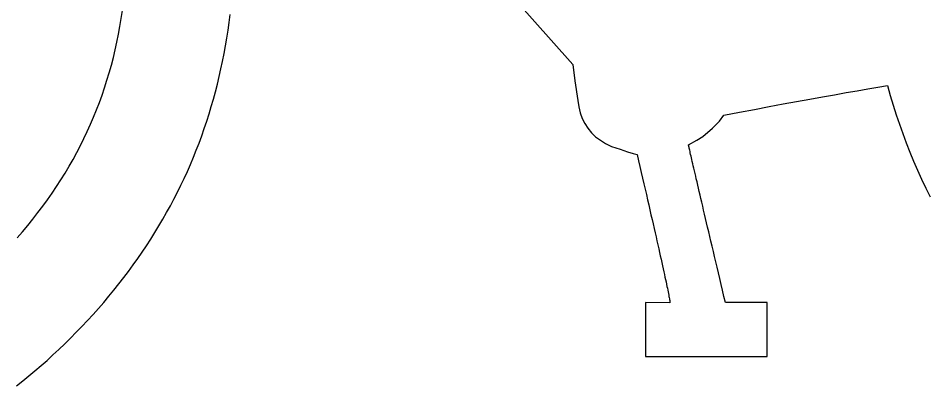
# Model space of a CAD drawing. Extents: x 99958 to 100176, y 99935 to 100011.
# Drawn here: x 100085.445 to 100085.5111, y 99943.4692 to 99943.4958 of the extents above; entities that cross this region are included whole.
import ezdxf

# ---------------------------------------------------------------- set-up
doc = ezdxf.new("R2010")
doc.units = 0
doc.layers.add('TR_SN_ConstructionSigns', color=7, linetype='Continuous')

msp = doc.modelspace()

# ---------------------------------------------------------------- linework, layer by layer
at = {"layer": 'TR_SN_ConstructionSigns'}
for p, q in [((100085.446607, 99943.535839), (100085.485241, 99943.49248)), ((100085.452485, 99943.495801), (100085.452569, 99943.49638)), ((100085.45239, 99943.495227), (100085.452485, 99943.495801)), ((100085.460309, 99943.495516), (100085.460381, 99943.49609)), ((100085.452286, 99943.494657), (100085.45239, 99943.495227)), ((100085.460143, 99943.494379), (100085.46023, 99943.494946)), ((100085.46023, 99943.494946), (100085.460309, 99943.495516)), ((100085.452172, 99943.494091), (100085.452286, 99943.494657)), ((100085.460048, 99943.493815), (100085.460143, 99943.494379)), ((100085.452047, 99943.493529), (100085.452172, 99943.494091)), ((100085.459945, 99943.493254), (100085.460048, 99943.493815)), ((100085.451769, 99943.492418), (100085.451913, 99943.492971)), ((100085.451913, 99943.492971), (100085.452047, 99943.493529)), ((100085.459836, 99943.492697), (100085.459945, 99943.493254)), ((100085.451615, 99943.491868), (100085.451769, 99943.492418)), ((100085.459718, 99943.492143), (100085.459836, 99943.492697)), ((100085.485241, 99943.49248), (100085.485387, 99943.491292)), ((100085.451451, 99943.491323), (100085.451615, 99943.491868)), ((100085.45946, 99943.491045), (100085.459593, 99943.491592)), ((100085.459593, 99943.491592), (100085.459718, 99943.492143)), ((100085.451277, 99943.490782), (100085.451451, 99943.491323)), ((100085.45932, 99943.4905), (100085.45946, 99943.491045)), ((100085.485387, 99943.491292), (100085.485591, 99943.489867)), ((100085.507356, 99943.490823), (100085.508055, 99943.490937)), ((100085.508055, 99943.490937), (100085.508254, 99943.490227)), ((100085.451093, 99943.490244), (100085.451277, 99943.490782)), ((100085.459172, 99943.489959), (100085.45932, 99943.4905)), ((100085.503328, 99943.490127), (100085.504205, 99943.490283)), ((100085.504205, 99943.490283), (100085.505047, 99943.490431)), ((100085.505047, 99943.490431), (100085.505853, 99943.49057)), ((100085.505853, 99943.49057), (100085.506622, 99943.490701)), ((100085.506622, 99943.490701), (100085.507356, 99943.490823)), ((100085.450695, 99943.489182), (100085.450899, 99943.489711)), ((100085.450899, 99943.489711), (100085.451093, 99943.490244)), ((100085.459017, 99943.489422), (100085.459172, 99943.489959)), ((100085.485591, 99943.489867), (100085.485657, 99943.489406)), ((100085.499461, 99943.489419), (100085.500481, 99943.489609)), ((100085.500481, 99943.489609), (100085.501466, 99943.48979)), ((100085.501466, 99943.48979), (100085.502415, 99943.489963)), ((100085.502415, 99943.489963), (100085.503328, 99943.490127)), ((100085.508254, 99943.490227), (100085.508464, 99943.489525)), ((100085.450481, 99943.488658), (100085.450695, 99943.489182)), ((100085.458854, 99943.488887), (100085.459017, 99943.489422)), ((100085.485657, 99943.489406), (100085.485763, 99943.488973)), ((100085.485763, 99943.488973), (100085.485908, 99943.48857)), ((100085.496184, 99943.488799), (100085.497312, 99943.489014)), ((100085.497312, 99943.489014), (100085.498404, 99943.489221)), ((100085.498404, 99943.489221), (100085.499461, 99943.489419)), ((100085.508464, 99943.489525), (100085.508685, 99943.48883)), ((100085.450258, 99943.488137), (100085.450481, 99943.488658)), ((100085.458505, 99943.487828), (100085.458684, 99943.488356)), ((100085.458684, 99943.488356), (100085.458854, 99943.488887)), ((100085.485908, 99943.48857), (100085.486093, 99943.488194)), ((100085.495356, 99943.487848), (100085.495861, 99943.488363)), ((100085.495861, 99943.488363), (100085.496184, 99943.488799)), ((100085.508685, 99943.48883), (100085.508916, 99943.488142)), ((100085.450024, 99943.48762), (100085.450258, 99943.488137)), ((100085.45832, 99943.487303), (100085.458505, 99943.487828)), ((100085.486093, 99943.488194), (100085.486318, 99943.487847)), ((100085.486318, 99943.487847), (100085.486582, 99943.487529)), ((100085.494671, 99943.487254), (100085.495356, 99943.487848)), ((100085.508916, 99943.488142), (100085.509158, 99943.487461)), ((100085.449527, 99943.486599), (100085.44978, 99943.487108)), ((100085.44978, 99943.487108), (100085.450024, 99943.48762)), ((100085.458127, 99943.486782), (100085.45832, 99943.487303)), ((100085.486582, 99943.487529), (100085.486886, 99943.487239)), ((100085.486886, 99943.487239), (100085.487229, 99943.486978)), ((100085.487229, 99943.486978), (100085.487612, 99943.486745)), ((100085.493624, 99943.48666), (100085.494235, 99943.486987)), ((100085.494235, 99943.486987), (100085.494671, 99943.487254)), ((100085.509158, 99943.487461), (100085.509411, 99943.486787)), ((100085.449263, 99943.486095), (100085.449527, 99943.486599)), ((100085.457926, 99943.486263), (100085.458127, 99943.486782)), ((100085.487612, 99943.486745), (100085.488034, 99943.486541)), ((100085.488034, 99943.486541), (100085.488674, 99943.486326)), ((100085.488674, 99943.486326), (100085.489198, 99943.486155)), ((100085.493625, 99943.486651), (100085.493624, 99943.48666)), ((100085.493628, 99943.486633), (100085.493625, 99943.486651)), ((100085.493633, 99943.486606), (100085.493628, 99943.486633)), ((100085.493641, 99943.48657), (100085.493633, 99943.486606)), ((100085.493651, 99943.486524), (100085.493641, 99943.48657)), ((100085.493662, 99943.48647), (100085.493651, 99943.486524)), ((100085.493676, 99943.486408), (100085.493662, 99943.48647)), ((100085.493692, 99943.486336), (100085.493676, 99943.486408)), ((100085.493711, 99943.486255), (100085.493692, 99943.486336)), ((100085.509411, 99943.486787), (100085.509674, 99943.486121)), ((100085.44899, 99943.485595), (100085.449263, 99943.486095)), ((100085.457501, 99943.485237), (100085.457717, 99943.485748)), ((100085.457717, 99943.485748), (100085.457926, 99943.486263)), ((100085.489198, 99943.486155), (100085.489605, 99943.486029)), ((100085.489605, 99943.486029), (100085.489896, 99943.485947)), ((100085.489896, 99943.485947), (100085.489999, 99943.485504)), ((100085.493731, 99943.486165), (100085.493711, 99943.486255)), ((100085.493753, 99943.486066), (100085.493731, 99943.486165)), ((100085.493778, 99943.485958), (100085.493753, 99943.486066)), ((100085.493805, 99943.485842), (100085.493778, 99943.485958)), ((100085.493834, 99943.485716), (100085.493805, 99943.485842)), ((100085.493865, 99943.485582), (100085.493834, 99943.485716)), ((100085.509674, 99943.486121), (100085.509949, 99943.485461)), ((100085.448413, 99943.484607), (100085.448706, 99943.485099)), ((100085.448706, 99943.485099), (100085.44899, 99943.485595)), ((100085.457278, 99943.484728), (100085.457501, 99943.485237)), ((100085.489999, 99943.485504), (100085.490099, 99943.485071)), ((100085.490099, 99943.485071), (100085.490197, 99943.484647)), ((100085.493898, 99943.485438), (100085.493865, 99943.485582)), ((100085.493933, 99943.485285), (100085.493898, 99943.485438)), ((100085.493971, 99943.485124), (100085.493933, 99943.485285)), ((100085.49401, 99943.484954), (100085.493971, 99943.485124)), ((100085.509949, 99943.485461), (100085.510233, 99943.484809)), ((100085.44811, 99943.484119), (100085.448413, 99943.484607)), ((100085.457047, 99943.484223), (100085.457278, 99943.484728)), ((100085.490197, 99943.484647), (100085.490293, 99943.484233)), ((100085.494052, 99943.484774), (100085.49401, 99943.484954)), ((100085.494096, 99943.484586), (100085.494052, 99943.484774)), ((100085.494142, 99943.484389), (100085.494096, 99943.484586)), ((100085.49419, 99943.484183), (100085.494142, 99943.484389)), ((100085.510233, 99943.484809), (100085.510529, 99943.484164)), ((100085.447797, 99943.483635), (100085.44811, 99943.484119)), ((100085.456562, 99943.483222), (100085.456808, 99943.483721)), ((100085.456808, 99943.483721), (100085.457047, 99943.484223)), ((100085.490293, 99943.484233), (100085.490387, 99943.483827)), ((100085.490387, 99943.483827), (100085.490478, 99943.483431)), ((100085.49424, 99943.483967), (100085.49419, 99943.484183)), ((100085.494293, 99943.483743), (100085.49424, 99943.483967)), ((100085.494348, 99943.48351), (100085.494293, 99943.483743)), ((100085.510529, 99943.484164), (100085.510835, 99943.483526)), ((100085.44714, 99943.48268), (100085.447473, 99943.483156)), ((100085.447473, 99943.483156), (100085.447797, 99943.483635)), ((100085.456308, 99943.482727), (100085.456562, 99943.483222)), ((100085.490478, 99943.483431), (100085.490567, 99943.483045)), ((100085.490567, 99943.483045), (100085.490654, 99943.482667)), ((100085.494404, 99943.483268), (100085.494348, 99943.48351)), ((100085.494463, 99943.483017), (100085.494404, 99943.483268)), ((100085.494524, 99943.482757), (100085.494463, 99943.483017)), ((100085.510835, 99943.483526), (100085.511152, 99943.482895)), ((100085.446797, 99943.482209), (100085.44714, 99943.48268)), ((100085.456046, 99943.482235), (100085.456308, 99943.482727)), ((100085.490654, 99943.482667), (100085.490738, 99943.482299)), ((100085.494587, 99943.482489), (100085.494524, 99943.482757)), ((100085.494653, 99943.482211), (100085.494587, 99943.482489)), ((100085.446081, 99943.481278), (100085.446444, 99943.481741)), ((100085.446444, 99943.481741), (100085.446797, 99943.482209)), ((100085.4555, 99943.48126), (100085.455777, 99943.481746)), ((100085.455777, 99943.481746), (100085.456046, 99943.482235)), ((100085.490738, 99943.482299), (100085.490821, 99943.48194)), ((100085.490821, 99943.48194), (100085.490901, 99943.481591)), ((100085.49472, 99943.481924), (100085.494653, 99943.482211)), ((100085.49479, 99943.481628), (100085.49472, 99943.481924)), ((100085.445708, 99943.480819), (100085.446081, 99943.481278)), ((100085.455216, 99943.480778), (100085.4555, 99943.48126)), ((100085.490901, 99943.481591), (100085.490978, 99943.481251)), ((100085.490978, 99943.481251), (100085.491054, 99943.48092)), ((100085.494861, 99943.481324), (100085.49479, 99943.481628)), ((100085.494935, 99943.48101), (100085.494861, 99943.481324)), ((100085.444933, 99943.479913), (100085.445326, 99943.480364)), ((100085.445326, 99943.480364), (100085.445708, 99943.480819)), ((100085.454924, 99943.480299), (100085.455216, 99943.480778)), ((100085.491054, 99943.48092), (100085.491127, 99943.480599)), ((100085.491127, 99943.480599), (100085.491198, 99943.480287)), ((100085.495011, 99943.480687), (100085.494935, 99943.48101)), ((100085.495089, 99943.480356), (100085.495011, 99943.480687)), ((100085.49517, 99943.480015), (100085.495089, 99943.480356)), ((100085.454318, 99943.47935), (100085.454625, 99943.479823)), ((100085.454625, 99943.479823), (100085.454924, 99943.480299)), ((100085.491198, 99943.480287), (100085.491267, 99943.479984)), ((100085.491267, 99943.479984), (100085.491333, 99943.47969)), ((100085.495252, 99943.479666), (100085.49517, 99943.480015)), ((100085.454004, 99943.478881), (100085.454318, 99943.47935)), ((100085.491333, 99943.47969), (100085.491397, 99943.479406)), ((100085.491397, 99943.479406), (100085.491459, 99943.479131)), ((100085.491459, 99943.479131), (100085.491519, 99943.478866)), ((100085.495337, 99943.479308), (100085.495252, 99943.479666)), ((100085.495423, 99943.47894), (100085.495337, 99943.479308)), ((100085.453352, 99943.477952), (100085.453682, 99943.478415)), ((100085.453682, 99943.478415), (100085.454004, 99943.478881)), ((100085.491519, 99943.478866), (100085.491576, 99943.47861)), ((100085.491576, 99943.47861), (100085.491631, 99943.478363)), ((100085.495512, 99943.478564), (100085.495423, 99943.47894)), ((100085.495603, 99943.478179), (100085.495512, 99943.478564)), ((100085.453015, 99943.477492), (100085.453352, 99943.477952)), ((100085.491631, 99943.478363), (100085.491684, 99943.478125)), ((100085.491684, 99943.478125), (100085.491735, 99943.477897)), ((100085.491735, 99943.477897), (100085.491783, 99943.477678)), ((100085.495696, 99943.477784), (100085.495603, 99943.478179)), ((100085.495792, 99943.477381), (100085.495696, 99943.477784)), ((100085.45267, 99943.477036), (100085.453015, 99943.477492)), ((100085.491783, 99943.477678), (100085.491829, 99943.477468)), ((100085.491829, 99943.477468), (100085.491873, 99943.477268)), ((100085.491873, 99943.477268), (100085.491915, 99943.477077)), ((100085.491915, 99943.477077), (100085.491954, 99943.476895)), ((100085.495889, 99943.476969), (100085.495792, 99943.477381)), ((100085.451957, 99943.476133), (100085.452317, 99943.476583)), ((100085.452317, 99943.476583), (100085.45267, 99943.477036)), ((100085.491954, 99943.476895), (100085.491991, 99943.476723)), ((100085.491991, 99943.476723), (100085.492026, 99943.47656)), ((100085.492026, 99943.47656), (100085.492058, 99943.476406)), ((100085.492058, 99943.476406), (100085.492088, 99943.476262)), ((100085.495989, 99943.476548), (100085.495889, 99943.476969)), ((100085.49609, 99943.476118), (100085.495989, 99943.476548)), ((100085.45159, 99943.475687), (100085.451957, 99943.476133)), ((100085.492088, 99943.476262), (100085.492116, 99943.476126)), ((100085.492116, 99943.476126), (100085.492142, 99943.476001)), ((100085.492142, 99943.476001), (100085.492166, 99943.475884)), ((100085.492166, 99943.475884), (100085.492187, 99943.475777)), ((100085.492187, 99943.475777), (100085.492206, 99943.475679)), ((100085.496194, 99943.475679), (100085.49609, 99943.476118)), ((100085.450832, 99943.474803), (100085.451215, 99943.475243)), ((100085.451215, 99943.475243), (100085.45159, 99943.475687)), ((100085.49227, 99943.475213), (100085.490493, 99943.475231)), ((100085.490493, 99943.475231), (100085.490493, 99943.471319)), ((100085.492206, 99943.475679), (100085.492222, 99943.475591)), ((100085.492222, 99943.475591), (100085.492237, 99943.475511)), ((100085.492237, 99943.475511), (100085.492249, 99943.475442)), ((100085.492249, 99943.475442), (100085.492259, 99943.475381)), ((100085.492259, 99943.475381), (100085.492266, 99943.47533)), ((100085.492266, 99943.47533), (100085.492272, 99943.475288)), ((100085.492274, 99943.475218), (100085.49227, 99943.475213)), ((100085.492272, 99943.475288), (100085.492275, 99943.475255)), ((100085.492276, 99943.475232), (100085.492274, 99943.475218)), ((100085.492275, 99943.475255), (100085.492276, 99943.475232)), ((100085.4963, 99943.475231), (100085.496194, 99943.475679)), ((100085.499331, 99943.475231), (100085.4963, 99943.475231)), ((100085.499331, 99943.471319), (100085.499331, 99943.475231)), ((100085.450442, 99943.474367), (100085.450832, 99943.474803)), ((100085.449638, 99943.473503), (100085.450044, 99943.473933)), ((100085.450044, 99943.473933), (100085.450442, 99943.474367)), ((100085.449225, 99943.473076), (100085.449638, 99943.473503)), ((100085.448385, 99943.472241), (100085.448807, 99943.472654)), ((100085.448807, 99943.472654), (100085.449225, 99943.473076)), ((100085.447532, 99943.471436), (100085.44796, 99943.471834)), ((100085.44796, 99943.471834), (100085.448385, 99943.472241)), ((100085.447101, 99943.471046), (100085.447532, 99943.471436)), ((100085.490493, 99943.471319), (100085.499331, 99943.471319)), ((100085.446229, 99943.470288), (100085.446667, 99943.470663)), ((100085.446667, 99943.470663), (100085.447101, 99943.471046)), ((100085.445344, 99943.469561), (100085.445788, 99943.46992)), ((100085.445788, 99943.46992), (100085.446229, 99943.470288)), ((100085.444897, 99943.469209), (100085.445344, 99943.469561))]:
    msp.add_line(p, q, dxfattribs=at)

doc.saveas('drawing.dxf')
